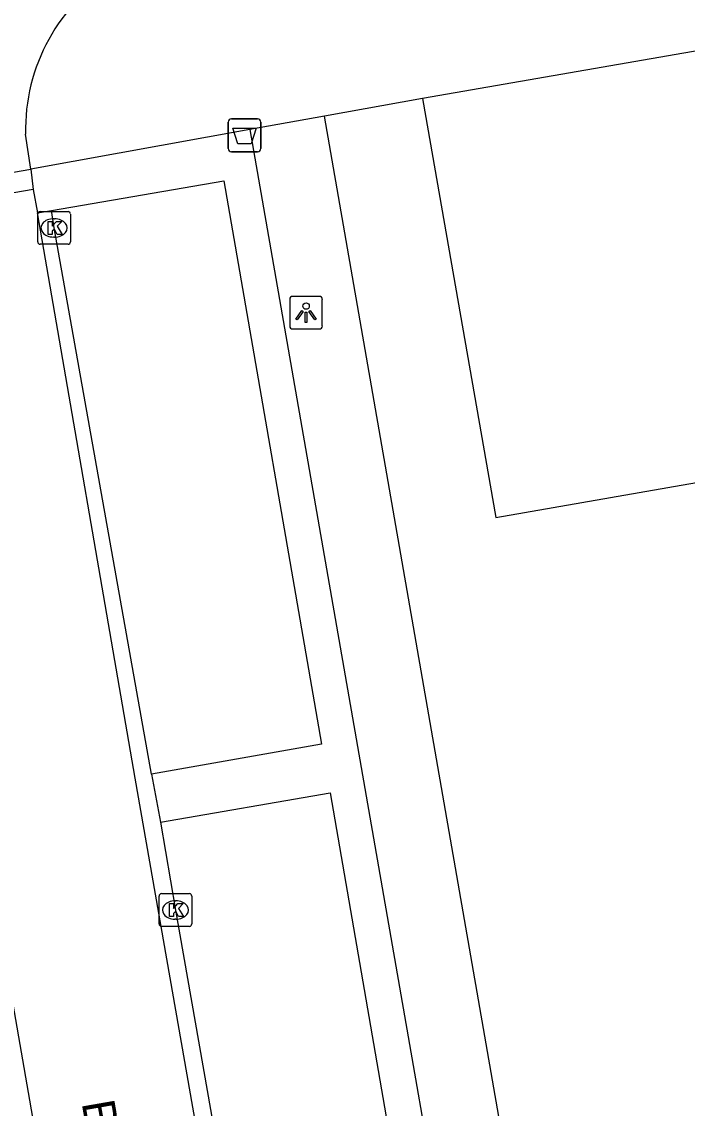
# Model space of a CAD drawing. Extents: x 162880 to 165536, y 384011 to 385179.
# Drawn here: x 164262.4 to 164282.74, y 384798.75 to 384831.98 of the extents above; entities that cross this region are included whole.
import ezdxf

# ---------------------------------------------------------------- set-up
doc = ezdxf.new("R2010")
doc.units = 0
for name, color, linetype in [('IMGEO_Afvalbak', 7, 'Continuous'), ('IMGEO_Kolk', 7, 'Continuous'), ('IMGEO_Lichtpunt', 7, 'Continuous'), ('IMGEO_Openbare_ruimte_label', 7, 'Continuous'), ('IMGEO_Pand', 7, 'Continuous'), ('IMGEO_Parkeervlak_open', 7, 'Continuous'), ('IMGEO_Rijbaan_lokaal_open', 7, 'Continuous'), ('IMGEO_Voetpad_open', 7, 'Continuous')]:
    doc.layers.add(name, color=color, linetype=linetype)

msp = doc.modelspace()

# ---------------------------------------------------------------- linework, layer by layer
at = {"layer": 'IMGEO_Afvalbak'}
for p, q in [((164268.711, 384828.102), (164268.711, 384828.902)), ((164268.711, 384828.902), (164268.711, 384828.102)), ((164268.811, 384829.002), (164269.601, 384829.002)), ((164269.601, 384829.002), (164268.811, 384829.002)), ((164269.701, 384828.902), (164269.701, 384828.102)), ((164269.701, 384828.102), (164269.701, 384828.902)), ((164269.601, 384828.002), (164268.811, 384828.002)), ((164268.811, 384828.002), (164269.601, 384828.002))]:
    msp.add_line(p, q, dxfattribs=at)
msp.add_lwpolyline([(164268.854, 384828.716), (164269.558, 384828.716), (164269.409, 384828.246), (164269.003, 384828.246), (164268.854, 384828.716)], dxfattribs=at)
for centre, start, end in [((164268.811, 384828.902), 90, 180), ((164268.811, 384828.902), 90, 180), ((164269.601, 384828.902), 0, 90), ((164269.601, 384828.902), 360, 90), ((164268.811, 384828.102), 180, 270), ((164268.811, 384828.102), 180, 270), ((164269.601, 384828.102), 270, 0), ((164269.601, 384828.102), 270, 0)]:
    msp.add_arc(centre, 0.1, start, end, dxfattribs=at)
at = {"layer": 'IMGEO_Kolk'}
for p, q in [((164262.885, 384825.244), (164262.885, 384826.096)), ((164262.96, 384826.17), (164263.812, 384826.17)), ((164263.886, 384826.096), (164263.886, 384825.244)), ((164263.373, 384825.95), (164263.398, 384825.95)), ((164263.812, 384825.17), (164262.96, 384825.17)), ((164263.396, 384825.39), (164263.371, 384825.39)), ((164266.595, 384804.387), (164266.595, 384805.239)), ((164266.67, 384805.313), (164267.522, 384805.313)), ((164267.596, 384805.239), (164267.596, 384804.387)), ((164267.083, 384805.093), (164267.108, 384805.093)), ((164267.106, 384804.533), (164267.081, 384804.533)), ((164267.522, 384804.313), (164266.67, 384804.313))]:
    msp.add_line(p, q, dxfattribs=at)
for points in [[(164262.885, 384825.244), (164262.885, 384826.096)], [(164262.96, 384826.17), (164263.812, 384826.17)], [(164263.886, 384826.096), (164263.886, 384825.244)], [(164263.206, 384825.87), (164263.329, 384825.87), (164263.329, 384825.719), (164263.459, 384825.87), (164263.623, 384825.87), (164263.477, 384825.719), (164263.63, 384825.47), (164263.478, 384825.47), (164263.393, 384825.634), (164263.329, 384825.567), (164263.329, 384825.47), (164263.206, 384825.47), (164263.206, 384825.87)], [(164263.812, 384825.17), (164262.96, 384825.17)], [(164266.595, 384804.387), (164266.595, 384805.239)], [(164266.67, 384805.313), (164267.522, 384805.313)], [(164267.596, 384805.239), (164267.596, 384804.387)], [(164266.916, 384805.013), (164267.039, 384805.013), (164267.039, 384804.862), (164267.169, 384805.013), (164267.333, 384805.013), (164267.187, 384804.862), (164267.34, 384804.613), (164267.188, 384804.613), (164267.103, 384804.777), (164267.039, 384804.71), (164267.039, 384804.613), (164266.916, 384804.613), (164266.916, 384805.013)], [(164267.522, 384804.313), (164266.67, 384804.313)]]:
    msp.add_lwpolyline(points, dxfattribs=at)
for centre, start, end in [((164262.962, 384826.094), 91.552, 178.448), ((164262.962, 384826.094), 91.552, 178.448), ((164263.81, 384826.094), 1.552, 88.448), ((164263.81, 384826.094), 1.552, 88.448), ((164262.962, 384825.246), 181.552, 268.448), ((164262.962, 384825.246), 181.552, 268.448), ((164263.81, 384825.246), 271.552, 358.448), ((164263.81, 384825.246), 271.552, 358.448), ((164266.672, 384805.237), 91.552, 178.448), ((164266.672, 384805.237), 91.552, 178.448), ((164267.52, 384805.237), 1.552, 88.448), ((164267.52, 384805.237), 1.552, 88.448), ((164266.672, 384804.389), 181.552, 268.448), ((164266.672, 384804.389), 181.552, 268.448), ((164267.52, 384804.389), 271.552, 358.448), ((164267.52, 384804.389), 271.552, 358.448)]:
    msp.add_arc(centre, 0.0765, start, end, dxfattribs=at)
for centre, major_axis, ratio, start_param, end_param in [((164263.372, 384825.67), (-0.387, 0.002), 0.722429, 4.712389, 7.853982), ((164263.397, 384825.67), (-0.39, 0.002), 0.717154, 1.570796, 4.712389), ((164267.082, 384804.813), (-0.387, 0.002), 0.722429, 4.712389, 7.853982), ((164267.107, 384804.813), (-0.39, 0.002), 0.717154, 1.570796, 4.712389)]:
    msp.add_ellipse(centre, major_axis=major_axis, ratio=ratio, start_param=start_param, end_param=end_param, dxfattribs=at)
at = {"layer": 'IMGEO_Lichtpunt'}
for p, q in [((164270.589, 384823.483), (164270.589, 384822.676)), ((164270.589, 384823.483), (164270.589, 384822.676)), ((164271.491, 384823.578), (164270.683, 384823.578)), ((164271.491, 384823.578), (164270.683, 384823.578)), ((164271.585, 384822.676), (164271.585, 384823.483)), ((164271.585, 384822.676), (164271.585, 384823.483)), ((164270.683, 384822.582), (164271.491, 384822.582)), ((164270.683, 384822.582), (164271.491, 384822.582))]:
    msp.add_line(p, q, dxfattribs=at)
for points in [[(164270.963, 384823.147), (164271.002, 384823.119), (164270.814, 384822.857), (164270.776, 384822.884), (164270.963, 384823.147)], [(164271.065, 384823.099), (164271.112, 384823.099), (164271.112, 384822.777), (164271.065, 384822.777), (164271.065, 384823.099)], [(164271.175, 384823.119), (164271.213, 384823.146), (164271.4, 384822.884), (164271.361, 384822.856), (164271.175, 384823.119)]]:
    msp.add_lwpolyline(points, dxfattribs=at)
msp.add_circle((164271.088, 384823.281), 0.0994, dxfattribs=at)
for centre, start, end in [((164270.683, 384823.483), 90, 180), ((164270.683, 384823.483), 90, 180), ((164271.491, 384823.483), 0, 90), ((164271.491, 384823.483), 0, 90), ((164270.683, 384822.676), 180, 270), ((164270.683, 384822.676), 180, 270), ((164271.491, 384822.676), 270, 0), ((164271.491, 384822.676), 270, 360)]:
    msp.add_arc(centre, 0.0946, start, end, dxfattribs=at)
at = {"layer": 'IMGEO_Pand'}
for points in [[(164274.651, 384829.632), (164276.889, 384816.815), (164351.548, 384829.842), (164349.613, 384840.931)], [(164283.637, 384831.189), (164274.651, 384829.632)]]:
    msp.add_lwpolyline(points, dxfattribs=at)
at = {"layer": 'IMGEO_Parkeervlak_open'}
for points in [[(164263.311, 384826.204), (164268.57, 384827.113), (164271.564, 384809.881), (164266.368, 384808.97)], [(164266.64, 384807.499), (164271.822, 384808.397), (164275.143, 384789.173), (164269.997, 384788.263)]]:
    msp.add_lwpolyline(points, dxfattribs=at)
at = {"layer": 'IMGEO_Rijbaan_lokaal_open'}
for points in [[(164262.678, 384827.47), (164262.513, 384828.539)], [(164257.787, 384826.624), (164262.678, 384827.47)], [(164262.678, 384827.47), (164262.749, 384826.844)], [(164262.749, 384826.844), (164257.898, 384826.005)], [(164262.749, 384826.844), (164262.874, 384826.128)], [(164262.874, 384826.128), (164263.311, 384826.204)], [(164272.745, 384769.52), (164270.331, 384783.216), (164269.734, 384786.693), (164269.489, 384788.14), (164265.86, 384808.847), (164262.874, 384826.128)], [(164266.368, 384808.97), (164263.387, 384825.67), (164263.311, 384826.204)], [(164258.186, 384824.513), (164261.775, 384803.928), (164265.515, 384782.371), (164267.481, 384771.123)], [(164266.368, 384808.97), (164266.64, 384807.499)], [(164266.64, 384807.499), (164267.097, 384804.813), (164269.997, 384788.263)]]:
    msp.add_lwpolyline(points, dxfattribs=at)
msp.add_arc((164268.257, 384828.668), 5.746, 121.1619, 181.2915, dxfattribs=at)
at = {"layer": 'IMGEO_Voetpad_open'}
for points in [[(164274.651, 384829.632), (164271.653, 384829.088)], [(164271.653, 384829.088), (164269.372, 384828.679)], [(164282.544, 384766.563), (164271.653, 384829.088)], [(164269.372, 384828.679), (164262.678, 384827.47)], [(164269.372, 384828.679), (164279.736, 384769.275), (164273.015, 384768.095)]]:
    msp.add_lwpolyline(points, dxfattribs=at)

# ---------------------------------------------------------------- texts
at = {"layer": 'IMGEO_Openbare_ruimte_label'}
msp.add_text('Bessenvlinderstraat', height=1, rotation=279.9051, dxfattribs=at).set_placement((164264.226, 384798.915))

doc.saveas('drawing.dxf')
